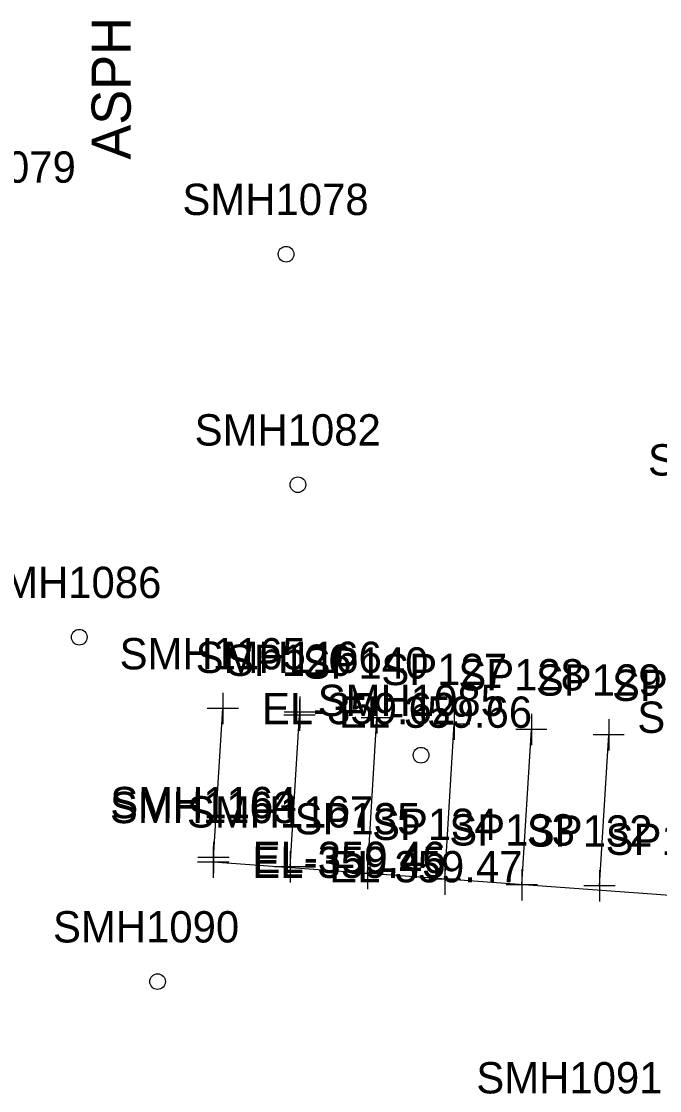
# Model space of a CAD drawing. Extents: x 941041 to 969446, y 397014 to 416764.
# Drawn here: x 951892.1 to 951973.7, y 402256.2 to 402392.7 of the extents above; entities that cross this region are included whole.
import ezdxf

# ---------------------------------------------------------------- set-up
doc = ezdxf.new("R2010")
doc.units = 0
for name, color, linetype in [('SURVEY - DTM - Spot Points - Locators', 7, 'Continuous'), ('SURVEY - DTM - Spot Points - Point Numbers', 7, 'Continuous'), ('SURVEY - TRAFFIC CONTROL - Pavement Marking - Points - Elevations', 7, 'Continuous'), ('SURVEY - TRAFFIC CONTROL - Pavement Marking - Points - Locators', 7, 'Continuous'), ('SURVEY - TRAFFIC CONTROL - Pavement Marking - Points - Numbers', 7, 'Continuous'), ('SURVEY - TRAFFIC CONTROL - Pavement Marking with Text', 7, 'Continuous'), ('SURVEY - TRANSPORTATION - Features Text', 7, 'Continuous')]:
    doc.layers.add(name, color=color, linetype=linetype)

msp = doc.modelspace()

# ---------------------------------------------------------------- linework, layer by layer
at = {"layer": 'SURVEY - DTM - Spot Points - Locators'}
for centre in [(951925.93, 402362.99), (951927.44, 402333.55), (951899.51, 402314.07), (951943.17, 402299), (951909.51, 402270.08)]:
    msp.add_circle(centre, 1, dxfattribs=at)
at = {"layer": 'SURVEY - TRAFFIC CONTROL - Pavement Marking - Points - Locators'}
for p, q in [((951917.85, 402306.96), (951917.85, 402302.96)), ((951927.63, 402306.13), (951927.63, 402302.13)), ((951927.68, 402306.5), (951927.68, 402302.5)), ((951937.53, 402305.77), (951937.53, 402301.77)), ((951919.85, 402304.96), (951915.85, 402304.96)), ((951929.68, 402304.5), (951925.68, 402304.5)), ((951947.39, 402304.95), (951947.39, 402300.95)), ((951957.27, 402304.27), (951957.27, 402300.27)), ((951929.63, 402304.13), (951925.63, 402304.13)), ((951939.53, 402303.77), (951935.53, 402303.77)), ((951949.39, 402302.95), (951945.39, 402302.95)), ((951967.15, 402303.6), (951967.15, 402299.6)), ((951959.27, 402302.27), (951955.27, 402302.27)), ((951969.15, 402301.6), (951965.15, 402301.6)), ((951916.66, 402287.95), (951916.66, 402283.95)), ((951916.61, 402287.32), (951916.61, 402283.32)), ((951926.45, 402286.76), (951926.45, 402282.76)), ((951918.61, 402285.32), (951914.61, 402285.32)), ((951918.66, 402285.95), (951914.66, 402285.95)), ((951936.32, 402285.89), (951936.32, 402281.89)), ((951946.2, 402285.17), (951946.2, 402281.17)), ((951928.45, 402284.76), (951924.45, 402284.76)), ((951938.32, 402283.89), (951934.32, 402283.89)), ((951956.07, 402284.46), (951956.07, 402280.46)), ((951965.98, 402284.32), (951965.98, 402280.32)), ((951948.2, 402283.17), (951944.2, 402283.17)), ((951958.07, 402282.46), (951954.07, 402282.46)), ((951967.98, 402282.32), (951963.98, 402282.32))]:
    msp.add_line(p, q, dxfattribs=at)
at = {"layer": 'SURVEY - TRAFFIC CONTROL - Pavement Marking with Text'}
for p, q in [((951916.66, 402285.95), (951917.85, 402304.96)), ((951926.45, 402284.76), (951927.63, 402304.13)), ((951936.32, 402283.89), (951937.53, 402303.77)), ((951946.2, 402283.17), (951947.39, 402302.95)), ((951956.07, 402282.46), (951957.27, 402302.27)), ((951965.98, 402282.32), (951967.15, 402301.6)), ((951986.7, 402280.24), (951916.61, 402285.32))]:
    msp.add_line(p, q, dxfattribs=at)

# ---------------------------------------------------------------- texts
at = {"layer": 'SURVEY - DTM - Spot Points - Point Numbers'}
for s, p in [('SMH1079', (951875.28, 402372.12)), ('SMH1078', (951912.69, 402367.99)), ('SMH1082', (951914.25, 402338.55)), ('SMH1083', (951972.18, 402334.72)), ('SMH1086', (951886.21, 402319.07)), ('SMH1085', (951929.98, 402304)), ('SMH1084', (951970.81, 402301.85)), ('SMH1090', (951896.15, 402275.08)), ('SMH1091', (951950.24, 402255.8))]:
    msp.add_text(s, height=4, dxfattribs=at).set_placement(p)
at = {"layer": 'SURVEY - TRAFFIC CONTROL - Pavement Marking - Points - Elevations'}
for s, p in [('EL-359.62', (951922.85, 402302.96)), ('EL-359.66', (951932.68, 402302.5)), ('EL-359.46', (951921.66, 402283.95)), ('EL-359.45', (951921.61, 402283.32)), ('EL-359.47', (951931.45, 402282.76))]:
    msp.add_text(s, height=4, dxfattribs=at).set_placement(p)
at = {"layer": 'SURVEY - TRAFFIC CONTROL - Pavement Marking - Points - Numbers'}
for s, p in [('SMH1165', (951904.66, 402309.96)), ('SMH1166', (951914.38, 402309.5)), ('SP126', (951918.23, 402309.13)), ('SP140', (951928.06, 402308.77)), ('SP127', (951938.11, 402307.95)), ('SP128', (951947.94, 402307.27)), ('SP129', (951957.85, 402306.6)), ('SP130', (951967.57, 402305.93)), ('SMH1164', (951903.47, 402290.95)), ('SMH1163', (951903.42, 402290.32)), ('SMH1167', (951913.26, 402289.76)), ('SP135', (951927.03, 402288.89)), ('SP134', (951936.91, 402288.17)), ('SP133', (951946.78, 402287.46)), ('SP132', (951956.69, 402287.32)), ('SP131', (951966.76, 402286.27))]:
    msp.add_text(s, height=4, dxfattribs=at).set_placement(p)
at = {"layer": 'SURVEY - TRANSPORTATION - Features Text'}
msp.add_text('ASPH', height=4.998, rotation=90, dxfattribs=at).set_placement((951906.08, 402375.07))

doc.saveas('drawing.dxf')
